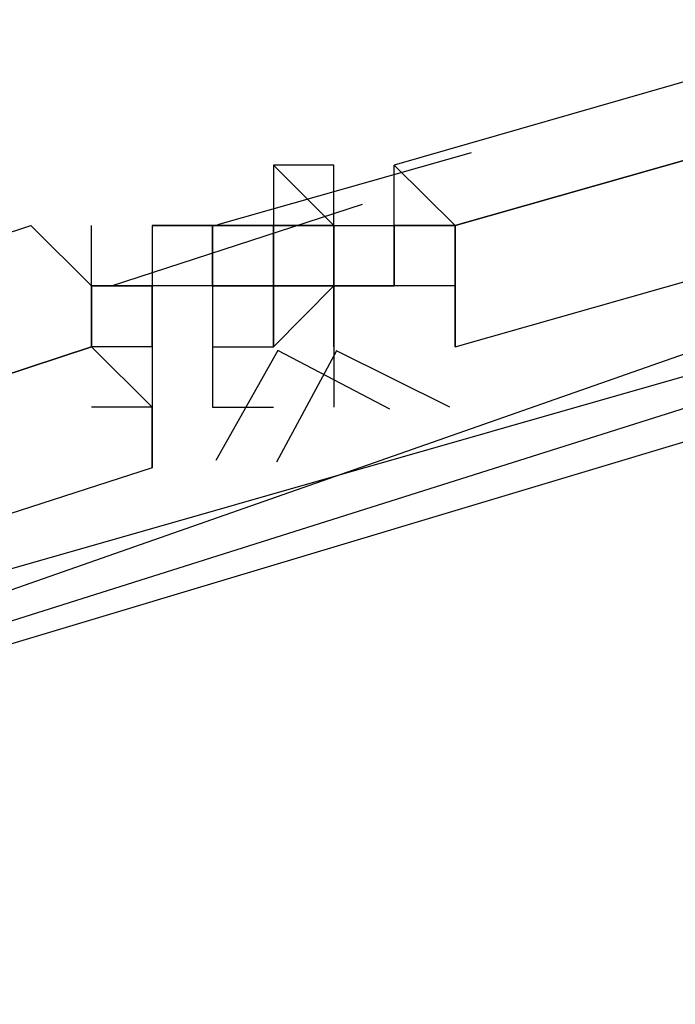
# Model space of a CAD drawing. Header units: feet. Extents: x -79 to 198, y -22 to 181.
# Tile 607 of 656: x 55.891 to 56.035, y 149.22 to 149.436. Entities that reach past the tile are written whole.
import ezdxf

# ---------------------------------------------------------------- set-up
doc = ezdxf.new("R2010")
doc.units = ezdxf.units.FT
doc.layers.add('A-LINEA', color=7, linetype='CONTINUOUS')

msp = doc.modelspace()

# ---------------------------------------------------------------- linework, layer by layer
at = {"layer": 'A-LINEA'}
for p, q in [((55.9345, 149.3913), (55.9903, 149.4072)), ((55.9345, 149.3913), (55.9903, 149.4072)), ((55.9467, 149.4044), (55.9467, 149.4044)), ((55.9467, 149.4044), (55.9467, 149.4044)), ((55.9467, 149.4044), (55.9467, 149.4044)), ((55.9467, 149.4044), (55.9467, 149.3911)), ((55.96, 149.4044), (55.9467, 149.4044)), ((55.9467, 149.4044), (55.9467, 149.4044)), ((55.9467, 149.4044), (55.9467, 149.4044)), ((55.9467, 149.4044), (55.9467, 149.4044)), ((55.9467, 149.4044), (55.9467, 149.3911)), ((55.96, 149.4044), (55.9467, 149.4044)), ((55.96, 149.4044), (55.96, 149.4044)), ((55.96, 149.3911), (55.96, 149.4044)), ((55.96, 149.4044), (55.96, 149.4044)), ((55.96, 149.4044), (55.96, 149.4044)), ((55.96, 149.4044), (55.96, 149.4044)), ((55.96, 149.4044), (55.96, 149.4044)), ((55.96, 149.3911), (55.96, 149.4044)), ((55.96, 149.4044), (55.96, 149.4044)), ((55.96, 149.4044), (55.96, 149.4044)), ((55.96, 149.4044), (55.96, 149.4044)), ((55.9733, 149.4044), (55.9733, 149.4044)), ((55.9733, 149.4044), (55.9733, 149.4044)), ((55.9733, 149.4044), (55.9733, 149.4044)), ((55.9733, 149.4044), (55.9733, 149.4044)), ((55.9733, 149.4044), (55.9733, 149.4044)), ((55.9733, 149.4044), (55.9733, 149.4044)), ((55.9733, 149.4044), (55.9733, 149.4044)), ((55.9733, 149.4044), (55.9733, 149.4044)), ((55.9733, 149.3911), (55.9733, 149.4044)), ((55.9733, 149.4044), (55.9733, 149.4044)), ((55.9733, 149.4044), (55.9733, 149.4044)), ((55.9733, 149.3911), (55.9733, 149.4044)), ((55.9733, 149.3911), (55.9733, 149.4044)), ((55.9733, 149.4044), (55.9733, 149.4044)), ((55.9733, 149.4044), (55.9733, 149.4044)), ((55.9733, 149.4044), (55.9733, 149.4044)), ((55.9733, 149.4044), (55.9733, 149.4044)), ((55.9733, 149.4044), (55.9733, 149.4044)), ((55.9733, 149.4044), (55.9733, 149.4044)), ((55.9733, 149.4044), (55.9733, 149.4044)), ((55.9733, 149.4044), (55.9733, 149.4044)), ((55.9733, 149.4044), (55.9733, 149.4044)), ((55.9733, 149.4044), (55.9733, 149.4044)), ((55.9733, 149.4044), (55.9733, 149.4044)), ((55.9733, 149.4044), (55.9733, 149.4044)), ((55.9733, 149.4044), (55.9733, 149.4044)), ((55.9733, 149.4044), (55.9733, 149.4044)), ((55.9733, 149.4044), (55.9733, 149.4044)), ((55.9733, 149.3911), (55.9733, 149.4044)), ((55.9733, 149.4044), (55.9733, 149.4044)), ((55.9733, 149.4044), (55.9733, 149.4044)), ((55.9733, 149.3911), (55.9733, 149.4044)), ((55.9733, 149.3911), (55.9733, 149.4044)), ((55.9733, 149.4044), (55.9733, 149.4044)), ((55.9733, 149.4044), (55.9733, 149.4044)), ((55.9733, 149.4044), (55.9733, 149.4044)), ((55.9733, 149.4044), (55.9733, 149.4044)), ((55.9733, 149.4044), (55.9733, 149.4044)), ((55.9733, 149.4044), (55.9733, 149.4044)), ((55.9733, 149.4044), (55.9733, 149.4044)), ((55.9111, 149.3778), (55.9663, 149.3958)), ((55.9111, 149.3778), (55.9663, 149.3958)), ((55.9067, 149.3778), (55.9067, 149.3911)), ((55.9067, 149.3911), (55.9067, 149.3911)), ((55.9067, 149.3911), (55.9067, 149.3911)), ((55.9067, 149.3911), (55.9067, 149.3911)), ((55.9067, 149.3911), (55.9067, 149.3911)), ((55.9067, 149.3911), (55.9067, 149.3911)), ((55.9067, 149.3778), (55.9067, 149.3911)), ((55.9067, 149.3911), (55.9067, 149.3911)), ((55.9067, 149.3911), (55.9067, 149.3911)), ((55.9067, 149.3911), (55.9067, 149.3911)), ((55.9067, 149.3911), (55.9067, 149.3911)), ((55.9067, 149.3911), (55.9067, 149.3911)), ((55.92, 149.3911), (55.92, 149.3911)), ((55.92, 149.3911), (55.9333, 149.3911)), ((55.92, 149.3911), (55.92, 149.3911)), ((55.92, 149.3911), (55.92, 149.3911)), ((55.92, 149.3911), (55.92, 149.3911)), ((55.92, 149.3911), (55.92, 149.3778)), ((55.92, 149.3911), (55.92, 149.3911)), ((55.9333, 149.3911), (55.92, 149.3911)), ((55.9333, 149.3911), (55.92, 149.3911)), ((55.92, 149.3911), (55.92, 149.3911)), ((55.92, 149.3911), (55.9333, 149.3911)), ((55.92, 149.3911), (55.92, 149.3911)), ((55.92, 149.3911), (55.9333, 149.3911)), ((55.92, 149.3911), (55.92, 149.3911)), ((55.92, 149.3911), (55.9333, 149.3911)), ((55.92, 149.3911), (55.92, 149.3911)), ((55.92, 149.3911), (55.92, 149.3911)), ((55.92, 149.3911), (55.92, 149.3911)), ((55.92, 149.3911), (55.92, 149.3778)), ((55.92, 149.3911), (55.92, 149.3911)), ((55.9333, 149.3911), (55.92, 149.3911)), ((55.9333, 149.3911), (55.92, 149.3911)), ((55.92, 149.3911), (55.92, 149.3911)), ((55.92, 149.3911), (55.9333, 149.3911)), ((55.92, 149.3911), (55.92, 149.3911)), ((55.92, 149.3911), (55.9333, 149.3911)), ((55.9333, 149.3911), (55.9333, 149.3911)), ((55.9333, 149.3911), (55.9333, 149.3911)), ((55.9467, 149.3911), (55.9333, 149.3911)), ((55.9333, 149.3911), (55.9333, 149.3911)), ((55.9333, 149.3911), (55.9467, 149.3911)), ((55.9333, 149.3911), (55.9333, 149.3911)), ((55.9333, 149.3911), (55.9333, 149.3911)), ((55.9333, 149.3911), (55.9333, 149.3911)), ((55.9333, 149.3778), (55.9333, 149.3911)), ((55.9333, 149.3911), (55.9333, 149.3911)), ((55.9333, 149.3911), (55.9333, 149.3911)), ((55.9333, 149.3911), (55.9333, 149.3911)), ((55.9467, 149.3911), (55.9333, 149.3911)), ((55.9333, 149.3911), (55.9333, 149.3911)), ((55.9333, 149.3911), (55.9333, 149.3911)), ((55.9333, 149.3911), (55.9333, 149.3911)), ((55.9333, 149.3911), (55.9333, 149.3911)), ((55.9333, 149.3911), (55.9333, 149.3911)), ((55.9333, 149.3778), (55.9333, 149.3911)), ((55.9333, 149.3911), (55.9333, 149.3911)), ((55.9333, 149.3911), (55.9333, 149.3911)), ((55.9333, 149.3911), (55.9333, 149.3911)), ((55.9333, 149.3911), (55.9333, 149.3911)), ((55.9333, 149.3911), (55.9333, 149.3911)), ((55.9333, 149.3911), (55.9333, 149.3911)), ((55.9333, 149.3911), (55.9333, 149.3911)), ((55.9333, 149.3911), (55.9333, 149.3911)), ((55.9333, 149.3911), (55.9333, 149.3911)), ((55.9333, 149.3911), (55.9333, 149.3911)), ((55.9333, 149.3911), (55.9333, 149.3911)), ((55.9333, 149.3911), (55.9333, 149.3911)), ((55.9333, 149.3911), (55.9333, 149.3911)), ((55.9333, 149.3911), (55.9333, 149.3911)), ((55.9333, 149.3911), (55.9467, 149.3911)), ((55.9333, 149.3911), (55.9333, 149.3911)), ((55.9333, 149.3911), (55.9333, 149.3911)), ((55.9333, 149.3911), (55.9333, 149.3911)), ((55.9333, 149.3911), (55.9333, 149.3911)), ((55.9333, 149.3911), (55.9333, 149.3911)), ((55.9467, 149.3911), (55.9333, 149.3911)), ((55.9333, 149.3911), (55.9333, 149.3911)), ((55.9333, 149.3911), (55.9467, 149.3911)), ((55.9333, 149.3911), (55.9333, 149.3911)), ((55.9333, 149.3911), (55.9333, 149.3911)), ((55.9333, 149.3911), (55.9333, 149.3911)), ((55.9333, 149.3778), (55.9333, 149.3911)), ((55.9333, 149.3911), (55.9333, 149.3911)), ((55.9333, 149.3911), (55.9333, 149.3911)), ((55.9333, 149.3911), (55.9333, 149.3911)), ((55.9467, 149.3911), (55.9333, 149.3911)), ((55.9333, 149.3911), (55.9333, 149.3911)), ((55.9333, 149.3911), (55.9333, 149.3911)), ((55.9333, 149.3911), (55.9333, 149.3911)), ((55.9333, 149.3911), (55.9333, 149.3911)), ((55.9333, 149.3911), (55.9333, 149.3911)), ((55.9333, 149.3778), (55.9333, 149.3911)), ((55.9333, 149.3911), (55.9333, 149.3911)), ((55.9333, 149.3911), (55.9333, 149.3911)), ((55.9333, 149.3911), (55.9333, 149.3911)), ((55.9333, 149.3911), (55.9333, 149.3911)), ((55.9333, 149.3911), (55.9333, 149.3911)), ((55.9333, 149.3911), (55.9333, 149.3911)), ((55.9333, 149.3911), (55.9333, 149.3911)), ((55.9333, 149.3911), (55.9333, 149.3911)), ((55.9333, 149.3911), (55.9333, 149.3911)), ((55.9333, 149.3911), (55.9333, 149.3911)), ((55.9333, 149.3911), (55.9333, 149.3911)), ((55.9333, 149.3911), (55.9333, 149.3911)), ((55.9333, 149.3911), (55.9333, 149.3911)), ((55.9333, 149.3911), (55.9333, 149.3911)), ((55.9333, 149.3911), (55.9467, 149.3911)), ((55.9333, 149.3911), (55.9333, 149.3911)), ((55.9333, 149.3911), (55.9333, 149.3911)), ((55.9333, 149.3911), (55.9333, 149.3911)), ((55.9467, 149.3911), (55.9467, 149.3911)), ((55.9467, 149.3911), (55.9467, 149.3911)), ((55.9467, 149.3911), (55.9467, 149.3911)), ((55.9467, 149.3911), (55.96, 149.3911)), ((55.9467, 149.3911), (55.9467, 149.3911)), ((55.9467, 149.3911), (55.9467, 149.3911)), ((55.9467, 149.3911), (55.9467, 149.3911)), ((55.9467, 149.3911), (55.9467, 149.3911)), ((55.9467, 149.3911), (55.96, 149.3911)), ((55.9467, 149.3778), (55.9467, 149.3911)), ((55.9467, 149.3911), (55.9467, 149.3911)), ((55.9467, 149.3911), (55.9467, 149.3911)), ((55.9467, 149.3911), (55.9467, 149.3911)), ((55.9467, 149.3911), (55.9467, 149.3911)), ((55.9467, 149.3911), (55.9467, 149.3911)), ((55.9467, 149.3911), (55.9467, 149.3911)), ((55.9467, 149.3911), (55.9467, 149.3911)), ((55.9467, 149.3911), (55.9467, 149.3911)), ((55.9467, 149.3911), (55.9467, 149.3911)), ((55.9467, 149.3911), (55.9467, 149.3911)), ((55.9467, 149.3911), (55.9467, 149.3911)), ((55.9467, 149.3911), (55.9467, 149.3911)), ((55.9467, 149.3911), (55.9467, 149.3911)), ((55.9467, 149.3911), (55.9467, 149.3911)), ((55.96, 149.3911), (55.9467, 149.3911)), ((55.96, 149.3911), (55.9467, 149.3911)), ((55.9467, 149.3911), (55.9467, 149.3911)), ((55.9467, 149.3911), (55.9467, 149.3911)), ((55.9467, 149.3911), (55.9467, 149.3911)), ((55.9467, 149.3911), (55.9467, 149.3911)), ((55.9467, 149.3911), (55.9467, 149.3911)), ((55.9467, 149.3911), (55.9467, 149.3911)), ((55.9467, 149.3911), (55.9467, 149.3911)), ((55.9467, 149.3911), (55.9467, 149.3911)), ((55.9467, 149.3911), (55.9467, 149.3911)), ((55.9467, 149.3911), (55.9467, 149.3911)), ((55.9467, 149.3911), (55.9467, 149.3911)), ((55.9467, 149.3911), (55.9467, 149.3911)), ((55.9467, 149.3911), (55.9467, 149.3911)), ((55.9467, 149.3911), (55.9467, 149.3911)), ((55.9467, 149.3911), (55.9467, 149.3911)), ((55.9467, 149.3911), (55.9467, 149.3911)), ((55.9467, 149.3911), (55.9467, 149.3911)), ((55.9467, 149.3911), (55.9467, 149.3911)), ((55.9467, 149.3911), (55.9467, 149.3911)), ((55.9467, 149.3911), (55.9467, 149.3911)), ((55.9467, 149.3911), (55.9467, 149.3911)), ((55.9467, 149.3911), (55.9467, 149.3911)), ((55.9467, 149.3911), (55.9467, 149.3911)), ((55.9467, 149.3911), (55.9467, 149.3911)), ((55.9467, 149.3911), (55.9467, 149.3911)), ((55.9467, 149.3911), (55.9467, 149.3911)), ((55.9467, 149.3911), (55.9467, 149.3911)), ((55.9467, 149.3911), (55.9467, 149.3911)), ((55.9467, 149.3911), (55.96, 149.3911)), ((55.9467, 149.3911), (55.9467, 149.3911)), ((55.9467, 149.3911), (55.9467, 149.3911)), ((55.9467, 149.3911), (55.9467, 149.3911)), ((55.9467, 149.3911), (55.9467, 149.3911)), ((55.9467, 149.3911), (55.96, 149.3911)), ((55.9467, 149.3778), (55.9467, 149.3911)), ((55.9467, 149.3911), (55.9467, 149.3911)), ((55.9467, 149.3911), (55.9467, 149.3911)), ((55.9467, 149.3911), (55.9467, 149.3911)), ((55.9467, 149.3911), (55.9467, 149.3911)), ((55.9467, 149.3911), (55.9467, 149.3911)), ((55.9467, 149.3911), (55.9467, 149.3911)), ((55.9467, 149.3911), (55.9467, 149.3911)), ((55.9467, 149.3911), (55.9467, 149.3911)), ((55.9467, 149.3911), (55.9467, 149.3911)), ((55.9467, 149.3911), (55.9467, 149.3911)), ((55.9467, 149.3911), (55.9467, 149.3911)), ((55.9467, 149.3911), (55.9467, 149.3911)), ((55.9467, 149.3911), (55.9467, 149.3911)), ((55.9467, 149.3911), (55.9467, 149.3911)), ((55.96, 149.3911), (55.9467, 149.3911)), ((55.96, 149.3911), (55.9467, 149.3911)), ((55.9467, 149.3911), (55.9467, 149.3911)), ((55.9467, 149.3911), (55.9467, 149.3911)), ((55.9467, 149.3911), (55.9467, 149.3911)), ((55.9467, 149.3911), (55.9467, 149.3911)), ((55.9467, 149.3911), (55.9467, 149.3911)), ((55.9467, 149.3911), (55.9467, 149.3911)), ((55.9467, 149.3911), (55.9467, 149.3911)), ((55.9467, 149.3911), (55.9467, 149.3911)), ((55.9467, 149.3911), (55.9467, 149.3911)), ((55.9467, 149.3911), (55.9467, 149.3911)), ((55.9467, 149.3911), (55.9467, 149.3911)), ((55.9467, 149.3911), (55.9467, 149.3911)), ((55.9467, 149.3911), (55.9467, 149.3911)), ((55.9467, 149.3911), (55.9467, 149.3911)), ((55.9467, 149.3911), (55.9467, 149.3911)), ((55.9467, 149.3911), (55.9467, 149.3911)), ((55.9467, 149.3911), (55.9467, 149.3911)), ((55.9467, 149.3911), (55.9467, 149.3911)), ((55.9467, 149.3911), (55.9467, 149.3911)), ((55.9467, 149.3911), (55.9467, 149.3911)), ((55.9467, 149.3911), (55.9467, 149.3911)), ((55.9467, 149.3911), (55.9467, 149.3911)), ((55.9467, 149.3911), (55.9467, 149.3911)), ((55.9467, 149.3911), (55.9467, 149.3911)), ((55.9467, 149.3911), (55.9467, 149.3911)), ((55.96, 149.3911), (55.96, 149.3911)), ((55.96, 149.3778), (55.96, 149.3911)), ((55.96, 149.3911), (55.96, 149.3911)), ((55.96, 149.3778), (55.96, 149.3911)), ((55.96, 149.3911), (55.96, 149.3911)), ((55.96, 149.3911), (55.96, 149.3911)), ((55.96, 149.3911), (55.96, 149.3911)), ((55.96, 149.3911), (55.96, 149.3911)), ((55.96, 149.3911), (55.96, 149.3911)), ((55.96, 149.3911), (55.96, 149.3911)), ((55.96, 149.3778), (55.96, 149.3911)), ((55.96, 149.3911), (55.96, 149.3911)), ((55.96, 149.3911), (55.96, 149.3911)), ((55.96, 149.3911), (55.96, 149.3911)), ((55.96, 149.3911), (55.96, 149.3911)), ((55.96, 149.3911), (55.96, 149.3911)), ((55.96, 149.3911), (55.96, 149.3911)), ((55.96, 149.3911), (55.96, 149.3911)), ((55.96, 149.3911), (55.96, 149.3911)), ((55.96, 149.3911), (55.96, 149.3911)), ((55.96, 149.3911), (55.9733, 149.3911)), ((55.96, 149.3911), (55.9733, 149.3911)), ((55.96, 149.3911), (55.96, 149.3911)), ((55.96, 149.3911), (55.96, 149.3911)), ((55.96, 149.3911), (55.96, 149.3911)), ((55.96, 149.3911), (55.96, 149.3911)), ((55.96, 149.3911), (55.96, 149.3911)), ((55.96, 149.3911), (55.96, 149.3911)), ((55.96, 149.3911), (55.96, 149.3911)), ((55.96, 149.3911), (55.96, 149.3911)), ((55.96, 149.3911), (55.96, 149.3911)), ((55.96, 149.3911), (55.96, 149.3911)), ((55.96, 149.3911), (55.96, 149.3911)), ((55.96, 149.3911), (55.96, 149.3911)), ((55.96, 149.3778), (55.96, 149.3911)), ((55.96, 149.3911), (55.96, 149.3911)), ((55.96, 149.3778), (55.96, 149.3911)), ((55.96, 149.3911), (55.96, 149.3911)), ((55.96, 149.3911), (55.96, 149.3911)), ((55.96, 149.3911), (55.96, 149.3911)), ((55.96, 149.3911), (55.96, 149.3911)), ((55.96, 149.3911), (55.96, 149.3911)), ((55.96, 149.3911), (55.96, 149.3911)), ((55.96, 149.3778), (55.96, 149.3911)), ((55.96, 149.3911), (55.96, 149.3911)), ((55.96, 149.3911), (55.96, 149.3911)), ((55.96, 149.3911), (55.96, 149.3911)), ((55.96, 149.3911), (55.96, 149.3911)), ((55.96, 149.3911), (55.96, 149.3911)), ((55.96, 149.3911), (55.96, 149.3911)), ((55.96, 149.3911), (55.96, 149.3911)), ((55.96, 149.3911), (55.96, 149.3911)), ((55.96, 149.3911), (55.96, 149.3911)), ((55.96, 149.3911), (55.9733, 149.3911)), ((55.96, 149.3911), (55.9733, 149.3911)), ((55.96, 149.3911), (55.96, 149.3911)), ((55.96, 149.3911), (55.96, 149.3911)), ((55.96, 149.3911), (55.96, 149.3911)), ((55.96, 149.3911), (55.96, 149.3911)), ((55.96, 149.3911), (55.96, 149.3911)), ((55.96, 149.3911), (55.96, 149.3911)), ((55.96, 149.3911), (55.96, 149.3911)), ((55.96, 149.3911), (55.96, 149.3911)), ((55.96, 149.3911), (55.96, 149.3911)), ((55.96, 149.3911), (55.96, 149.3911)), ((55.96, 149.3911), (55.96, 149.3911)), ((55.9733, 149.3911), (55.9733, 149.3911)), ((55.9733, 149.3911), (55.9733, 149.3911)), ((55.9733, 149.3911), (55.9867, 149.3911)), ((55.9733, 149.3911), (55.9733, 149.3911)), ((55.9733, 149.3911), (55.9867, 149.3911)), ((55.9733, 149.3911), (55.9733, 149.3911)), ((55.9733, 149.3911), (55.9733, 149.3911)), ((55.9733, 149.3911), (55.9733, 149.3911)), ((55.9733, 149.3911), (55.9733, 149.3911)), ((55.9733, 149.3911), (55.9733, 149.3911)), ((55.9733, 149.3911), (55.9733, 149.3911)), ((55.9733, 149.3911), (55.9733, 149.3911)), ((55.9733, 149.3911), (55.9733, 149.3911)), ((55.9733, 149.3911), (55.9733, 149.3911)), ((55.9733, 149.3911), (55.9733, 149.3911)), ((55.9733, 149.3911), (55.9733, 149.3778)), ((55.9733, 149.3911), (55.9733, 149.3778)), ((55.9733, 149.3911), (55.9733, 149.3911)), ((55.9733, 149.3911), (55.9733, 149.3911)), ((55.9733, 149.3911), (55.9733, 149.3911)), ((55.9733, 149.3911), (55.9733, 149.3911)), ((55.9733, 149.3911), (55.9733, 149.3911)), ((55.9733, 149.3911), (55.9733, 149.3911)), ((55.9733, 149.3911), (55.9733, 149.3911)), ((55.9733, 149.3911), (55.9733, 149.3911)), ((55.9733, 149.3778), (55.9733, 149.3911)), ((55.9733, 149.3911), (55.9733, 149.3911)), ((55.9733, 149.3911), (55.9733, 149.3911)), ((55.9733, 149.3911), (55.9867, 149.3911)), ((55.9733, 149.3911), (55.9733, 149.3911)), ((55.9733, 149.3911), (55.9867, 149.3911)), ((55.9733, 149.3911), (55.9733, 149.3911)), ((55.9733, 149.3911), (55.9733, 149.3911)), ((55.9733, 149.3911), (55.9733, 149.3911)), ((55.9733, 149.3911), (55.9733, 149.3911)), ((55.9733, 149.3911), (55.9733, 149.3911)), ((55.9733, 149.3911), (55.9733, 149.3911)), ((55.9733, 149.3911), (55.9733, 149.3911)), ((55.9733, 149.3911), (55.9733, 149.3911)), ((55.9733, 149.3911), (55.9733, 149.3911)), ((55.9733, 149.3911), (55.9733, 149.3911)), ((55.9733, 149.3911), (55.9733, 149.3778)), ((55.9733, 149.3911), (55.9733, 149.3778)), ((55.9733, 149.3911), (55.9733, 149.3911)), ((55.9733, 149.3911), (55.9733, 149.3911)), ((55.9733, 149.3911), (55.9733, 149.3911)), ((55.9733, 149.3911), (55.9733, 149.3911)), ((55.9733, 149.3911), (55.9733, 149.3911)), ((55.9733, 149.3911), (55.9733, 149.3911)), ((55.9733, 149.3911), (55.9733, 149.3911)), ((55.9733, 149.3911), (55.9733, 149.3911)), ((55.9733, 149.3778), (55.9733, 149.3911)), ((55.9867, 149.3911), (55.9867, 149.3911)), ((55.9867, 149.3911), (55.9867, 149.3911)), ((55.9867, 149.3911), (55.9867, 149.3911)), ((55.9867, 149.3911), (55.9867, 149.3911)), ((55.9067, 149.3778), (55.9067, 149.3778)), ((55.9067, 149.3778), (55.9067, 149.3778)), ((55.9067, 149.3778), (55.9067, 149.3778)), ((55.9067, 149.3778), (55.92, 149.3778)), ((55.9067, 149.3778), (55.9067, 149.3778)), ((55.9067, 149.3778), (55.9067, 149.3778)), ((55.9067, 149.3778), (55.9067, 149.3778)), ((55.9067, 149.3778), (55.9067, 149.3778)), ((55.9067, 149.3778), (55.9067, 149.3778)), ((55.9067, 149.3778), (55.9067, 149.3778)), ((55.9067, 149.3778), (55.9067, 149.3778)), ((55.9067, 149.3778), (55.9067, 149.3778)), ((55.9067, 149.3778), (55.9067, 149.3778)), ((55.9067, 149.3778), (55.9067, 149.3778)), ((55.9067, 149.3778), (55.9067, 149.3778)), ((55.9067, 149.3778), (55.9067, 149.3778)), ((55.9067, 149.3778), (55.9067, 149.3778)), ((55.9067, 149.3778), (55.9067, 149.3778)), ((55.9067, 149.3778), (55.9067, 149.3778)), ((55.9067, 149.3778), (55.9067, 149.3778)), ((55.9067, 149.3778), (55.9067, 149.3778)), ((55.9067, 149.3778), (55.92, 149.3778)), ((55.9067, 149.3778), (55.9067, 149.3778)), ((55.9067, 149.3778), (55.9067, 149.3778)), ((55.9067, 149.3778), (55.9067, 149.3778)), ((55.9067, 149.3778), (55.9067, 149.3778)), ((55.9067, 149.3778), (55.9067, 149.3778)), ((55.9067, 149.3778), (55.9067, 149.3778)), ((55.9067, 149.3778), (55.9067, 149.3778)), ((55.9067, 149.3778), (55.9067, 149.3778)), ((55.9067, 149.3778), (55.9067, 149.3778)), ((55.9067, 149.3778), (55.9067, 149.3778)), ((55.9067, 149.3778), (55.9067, 149.3778)), ((55.9067, 149.3778), (55.9067, 149.3778)), ((55.9067, 149.3778), (55.9067, 149.3778)), ((55.9067, 149.3778), (55.9067, 149.3778)), ((55.92, 149.3778), (55.92, 149.3778)), ((55.92, 149.3778), (55.92, 149.3778)), ((55.92, 149.3778), (55.92, 149.3778)), ((55.92, 149.3778), (55.92, 149.3778)), ((55.9333, 149.3778), (55.92, 149.3778)), ((55.92, 149.3778), (55.92, 149.3778)), ((55.92, 149.3778), (55.92, 149.3778)), ((55.92, 149.3778), (55.92, 149.3778)), ((55.92, 149.3778), (55.92, 149.3778)), ((55.92, 149.3778), (55.92, 149.3778)), ((55.92, 149.3778), (55.92, 149.3778)), ((55.92, 149.3778), (55.92, 149.3778)), ((55.9333, 149.3778), (55.92, 149.3778)), ((55.92, 149.3778), (55.92, 149.3778)), ((55.92, 149.3778), (55.92, 149.3778)), ((55.92, 149.3778), (55.92, 149.3778)), ((55.9333, 149.3778), (55.92, 149.3778)), ((55.92, 149.3778), (55.92, 149.3778)), ((55.92, 149.3778), (55.92, 149.3778)), ((55.92, 149.3778), (55.92, 149.3778)), ((55.92, 149.3778), (55.92, 149.3778)), ((55.92, 149.3778), (55.92, 149.3778)), ((55.92, 149.3778), (55.92, 149.3778)), ((55.9333, 149.3778), (55.92, 149.3778)), ((55.92, 149.3778), (55.92, 149.3778)), ((55.92, 149.3778), (55.92, 149.3644)), ((55.92, 149.3778), (55.92, 149.3778)), ((55.92, 149.3778), (55.92, 149.3778)), ((55.92, 149.3778), (55.92, 149.3644)), ((55.92, 149.3778), (55.92, 149.3778)), ((55.92, 149.3778), (55.92, 149.3778)), ((55.92, 149.3644), (55.92, 149.3778)), ((55.92, 149.3778), (55.92, 149.3778)), ((55.92, 149.3778), (55.92, 149.3778)), ((55.92, 149.3778), (55.92, 149.3778)), ((55.92, 149.3778), (55.92, 149.3778)), ((55.9333, 149.3778), (55.92, 149.3778)), ((55.92, 149.3778), (55.92, 149.3778)), ((55.92, 149.3778), (55.92, 149.3778)), ((55.92, 149.3778), (55.92, 149.3778)), ((55.92, 149.3778), (55.92, 149.3778)), ((55.92, 149.3778), (55.92, 149.3778)), ((55.92, 149.3778), (55.92, 149.3778)), ((55.92, 149.3778), (55.92, 149.3778)), ((55.9333, 149.3778), (55.92, 149.3778)), ((55.92, 149.3778), (55.92, 149.3778)), ((55.92, 149.3778), (55.92, 149.3778)), ((55.92, 149.3778), (55.92, 149.3778)), ((55.9333, 149.3778), (55.92, 149.3778)), ((55.92, 149.3778), (55.92, 149.3778)), ((55.92, 149.3778), (55.92, 149.3778)), ((55.92, 149.3778), (55.92, 149.3778)), ((55.92, 149.3778), (55.92, 149.3778)), ((55.92, 149.3778), (55.92, 149.3778)), ((55.92, 149.3778), (55.92, 149.3778)), ((55.9333, 149.3778), (55.92, 149.3778)), ((55.92, 149.3778), (55.92, 149.3778)), ((55.92, 149.3778), (55.92, 149.3644)), ((55.92, 149.3778), (55.92, 149.3778)), ((55.92, 149.3778), (55.92, 149.3778)), ((55.92, 149.3778), (55.92, 149.3644)), ((55.92, 149.3778), (55.92, 149.3778)), ((55.92, 149.3778), (55.92, 149.3778)), ((55.92, 149.3644), (55.92, 149.3778)), ((55.9333, 149.3778), (55.9333, 149.3778)), ((55.9333, 149.3778), (55.9333, 149.3778)), ((55.9333, 149.3778), (55.9333, 149.3778)), ((55.9333, 149.3778), (55.9467, 149.3778)), ((55.9333, 149.3778), (55.9333, 149.3778)), ((55.9333, 149.3778), (55.9333, 149.3778)), ((55.9333, 149.3778), (55.9333, 149.3778)), ((55.9333, 149.3778), (55.9333, 149.3778)), ((55.9333, 149.3778), (55.9333, 149.3778)), ((55.9333, 149.3778), (55.9333, 149.3778)), ((55.9333, 149.3778), (55.9333, 149.3778)), ((55.9333, 149.3778), (55.9333, 149.3778)), ((55.9333, 149.3778), (55.9333, 149.3778)), ((55.9333, 149.3778), (55.9333, 149.3778)), ((55.9333, 149.3778), (55.9333, 149.3778)), ((55.9333, 149.3778), (55.9333, 149.3778)), ((55.9333, 149.3778), (55.9333, 149.3778)), ((55.9333, 149.3778), (55.9333, 149.3778)), ((55.9333, 149.3778), (55.9333, 149.3778)), ((55.9333, 149.3778), (55.9333, 149.3778)), ((55.9333, 149.3778), (55.9333, 149.3778)), ((55.9333, 149.3778), (55.9333, 149.3778)), ((55.9333, 149.3778), (55.9333, 149.3778)), ((55.9333, 149.3778), (55.9333, 149.3778)), ((55.9333, 149.3778), (55.9333, 149.3778)), ((55.9333, 149.3778), (55.9333, 149.3778)), ((55.9333, 149.3778), (55.9333, 149.3778)), ((55.9333, 149.3778), (55.9333, 149.3778)), ((55.9333, 149.3778), (55.9333, 149.3778)), ((55.9467, 149.3778), (55.9333, 149.3778)), ((55.9333, 149.3778), (55.9333, 149.3778)), ((55.9333, 149.3778), (55.9333, 149.3778)), ((55.9333, 149.3778), (55.9333, 149.3778)), ((55.9333, 149.3778), (55.9333, 149.3778)), ((55.9333, 149.3778), (55.9333, 149.3644)), ((55.9333, 149.3778), (55.9333, 149.3778)), ((55.9333, 149.3778), (55.9333, 149.3778)), ((55.9333, 149.3778), (55.9333, 149.3778)), ((55.9333, 149.3778), (55.9333, 149.3778)), ((55.9333, 149.3778), (55.9333, 149.3644)), ((55.9333, 149.3778), (55.9333, 149.3778)), ((55.9333, 149.3778), (55.9333, 149.3778)), ((55.9333, 149.3778), (55.9333, 149.3778)), ((55.9333, 149.3778), (55.9333, 149.3644)), ((55.9333, 149.3778), (55.9333, 149.3778)), ((55.9333, 149.3778), (55.9333, 149.3778)), ((55.9333, 149.3778), (55.9333, 149.3778)), ((55.9333, 149.3778), (55.9333, 149.3778)), ((55.9333, 149.3778), (55.9333, 149.3778)), ((55.9333, 149.3778), (55.9333, 149.3778)), ((55.9333, 149.3778), (55.9333, 149.3778)), ((55.9333, 149.3778), (55.9467, 149.3778)), ((55.9333, 149.3778), (55.9333, 149.3778)), ((55.9333, 149.3778), (55.9333, 149.3778)), ((55.9333, 149.3778), (55.9333, 149.3778)), ((55.9333, 149.3778), (55.9333, 149.3778)), ((55.9333, 149.3778), (55.9333, 149.3778)), ((55.9333, 149.3778), (55.9333, 149.3778)), ((55.9333, 149.3778), (55.9333, 149.3778)), ((55.9333, 149.3778), (55.9333, 149.3778)), ((55.9333, 149.3778), (55.9467, 149.3778)), ((55.9333, 149.3778), (55.9333, 149.3778)), ((55.9333, 149.3778), (55.9333, 149.3778)), ((55.9333, 149.3778), (55.9333, 149.3778)), ((55.9333, 149.3778), (55.9333, 149.3778)), ((55.9333, 149.3778), (55.9333, 149.3778)), ((55.9333, 149.3778), (55.9333, 149.3778)), ((55.9333, 149.3778), (55.9333, 149.3778)), ((55.9333, 149.3778), (55.9333, 149.3778)), ((55.9333, 149.3778), (55.9333, 149.3778)), ((55.9333, 149.3778), (55.9333, 149.3778)), ((55.9333, 149.3778), (55.9333, 149.3778)), ((55.9333, 149.3778), (55.9333, 149.3778)), ((55.9333, 149.3778), (55.9333, 149.3778)), ((55.9333, 149.3778), (55.9333, 149.3778)), ((55.9333, 149.3778), (55.9333, 149.3778)), ((55.9333, 149.3778), (55.9333, 149.3778)), ((55.9333, 149.3778), (55.9333, 149.3778)), ((55.9333, 149.3778), (55.9333, 149.3778)), ((55.9333, 149.3778), (55.9333, 149.3778)), ((55.9333, 149.3778), (55.9333, 149.3778)), ((55.9333, 149.3778), (55.9333, 149.3778)), ((55.9333, 149.3778), (55.9333, 149.3778)), ((55.9333, 149.3778), (55.9333, 149.3778)), ((55.9333, 149.3778), (55.9333, 149.3778)), ((55.9333, 149.3778), (55.9333, 149.3778)), ((55.9467, 149.3778), (55.9333, 149.3778)), ((55.9333, 149.3778), (55.9333, 149.3778)), ((55.9333, 149.3778), (55.9333, 149.3778)), ((55.9333, 149.3778), (55.9333, 149.3778)), ((55.9333, 149.3778), (55.9333, 149.3778)), ((55.9333, 149.3778), (55.9333, 149.3644)), ((55.9333, 149.3778), (55.9333, 149.3778)), ((55.9333, 149.3778), (55.9333, 149.3778)), ((55.9333, 149.3778), (55.9333, 149.3778)), ((55.9333, 149.3778), (55.9333, 149.3778)), ((55.9333, 149.3778), (55.9333, 149.3644)), ((55.9333, 149.3778), (55.9333, 149.3778)), ((55.9333, 149.3778), (55.9333, 149.3778)), ((55.9333, 149.3778), (55.9333, 149.3778)), ((55.9333, 149.3778), (55.9333, 149.3644)), ((55.9333, 149.3778), (55.9333, 149.3778)), ((55.9333, 149.3778), (55.9333, 149.3778)), ((55.9333, 149.3778), (55.9333, 149.3778)), ((55.9333, 149.3778), (55.9333, 149.3778)), ((55.9333, 149.3778), (55.9333, 149.3778)), ((55.9333, 149.3778), (55.9333, 149.3778)), ((55.9333, 149.3778), (55.9333, 149.3778)), ((55.9333, 149.3778), (55.9467, 149.3778)), ((55.9333, 149.3778), (55.9333, 149.3778)), ((55.9333, 149.3778), (55.9333, 149.3778)), ((55.9333, 149.3778), (55.9333, 149.3778)), ((55.9333, 149.3778), (55.9333, 149.3778)), ((55.9333, 149.3778), (55.9333, 149.3778)), ((55.9467, 149.3778), (55.9467, 149.3778)), ((55.9467, 149.3778), (55.9467, 149.3778)), ((55.9467, 149.3778), (55.9467, 149.3778)), ((55.9467, 149.3644), (55.9467, 149.3778)), ((55.9467, 149.3778), (55.9467, 149.3778)), ((55.9467, 149.3778), (55.9467, 149.3778)), ((55.9467, 149.3778), (55.9467, 149.3778)), ((55.9467, 149.3778), (55.9467, 149.3778)), ((55.9467, 149.3778), (55.9467, 149.3778)), ((55.9467, 149.3778), (55.9467, 149.3778)), ((55.9467, 149.3778), (55.9467, 149.3778)), ((55.9467, 149.3778), (55.9467, 149.3778)), ((55.9467, 149.3778), (55.9467, 149.3778)), ((55.9467, 149.3778), (55.9467, 149.3778)), ((55.9467, 149.3778), (55.9467, 149.3778)), ((55.9467, 149.3778), (55.9467, 149.3778)), ((55.9467, 149.3778), (55.9467, 149.3778)), ((55.9467, 149.3778), (55.9467, 149.3778)), ((55.9467, 149.3778), (55.9467, 149.3778)), ((55.9467, 149.3778), (55.9467, 149.3778)), ((55.9467, 149.3778), (55.9467, 149.3644)), ((55.9467, 149.3778), (55.9467, 149.3778)), ((55.9467, 149.3778), (55.9467, 149.3778)), ((55.9467, 149.3778), (55.9467, 149.3778)), ((55.96, 149.3778), (55.9467, 149.3778)), ((55.96, 149.3778), (55.9467, 149.3778)), ((55.9467, 149.3778), (55.9467, 149.3778)), ((55.96, 149.3778), (55.9467, 149.3778)), ((55.9467, 149.3778), (55.9467, 149.3778)), ((55.9467, 149.3778), (55.9467, 149.3778)), ((55.9467, 149.3778), (55.9467, 149.3778)), ((55.96, 149.3778), (55.9467, 149.3778)), ((55.9467, 149.3778), (55.9467, 149.3778)), ((55.9467, 149.3778), (55.9467, 149.3778)), ((55.9467, 149.3778), (55.9467, 149.3778)), ((55.96, 149.3778), (55.9467, 149.3778)), ((55.9467, 149.3778), (55.9467, 149.3778)), ((55.9467, 149.3778), (55.9467, 149.3778)), ((55.9467, 149.3778), (55.9467, 149.3778)), ((55.9467, 149.3778), (55.9467, 149.3778)), ((55.9467, 149.3778), (55.9467, 149.3778)), ((55.9467, 149.3778), (55.9467, 149.3778)), ((55.9467, 149.3778), (55.9467, 149.3778)), ((55.9467, 149.3778), (55.9467, 149.3778)), ((55.9467, 149.3778), (55.9467, 149.3778)), ((55.9467, 149.3778), (55.9467, 149.3778)), ((55.9467, 149.3778), (55.9467, 149.3778)), ((55.9467, 149.3778), (55.9467, 149.3778)), ((55.9467, 149.3778), (55.9467, 149.3778)), ((55.9467, 149.3778), (55.9467, 149.3778)), ((55.9467, 149.3778), (55.9467, 149.3778)), ((55.9467, 149.3778), (55.9467, 149.3778)), ((55.9467, 149.3778), (55.9467, 149.3778)), ((55.9467, 149.3644), (55.9467, 149.3778)), ((55.9467, 149.3778), (55.9467, 149.3778)), ((55.9467, 149.3778), (55.9467, 149.3778)), ((55.9467, 149.3778), (55.9467, 149.3778)), ((55.9467, 149.3778), (55.9467, 149.3778)), ((55.9467, 149.3778), (55.9467, 149.3778)), ((55.9467, 149.3778), (55.9467, 149.3778)), ((55.9467, 149.3778), (55.9467, 149.3778)), ((55.9467, 149.3778), (55.9467, 149.3778)), ((55.9467, 149.3778), (55.9467, 149.3778)), ((55.9467, 149.3778), (55.9467, 149.3778)), ((55.9467, 149.3778), (55.9467, 149.3778)), ((55.9467, 149.3778), (55.9467, 149.3778)), ((55.9467, 149.3778), (55.9467, 149.3778)), ((55.9467, 149.3778), (55.9467, 149.3778)), ((55.9467, 149.3778), (55.9467, 149.3778)), ((55.9467, 149.3778), (55.9467, 149.3778)), ((55.9467, 149.3778), (55.9467, 149.3644)), ((55.9467, 149.3778), (55.9467, 149.3778)), ((55.9467, 149.3778), (55.9467, 149.3778)), ((55.9467, 149.3778), (55.9467, 149.3778)), ((55.96, 149.3778), (55.9467, 149.3778)), ((55.96, 149.3778), (55.9467, 149.3778)), ((55.9467, 149.3778), (55.9467, 149.3778)), ((55.96, 149.3778), (55.9467, 149.3778)), ((55.9467, 149.3778), (55.9467, 149.3778)), ((55.9467, 149.3778), (55.9467, 149.3778)), ((55.9467, 149.3778), (55.9467, 149.3778)), ((55.96, 149.3778), (55.9467, 149.3778)), ((55.9467, 149.3778), (55.9467, 149.3778)), ((55.9467, 149.3778), (55.9467, 149.3778)), ((55.9467, 149.3778), (55.9467, 149.3778)), ((55.96, 149.3778), (55.9467, 149.3778)), ((55.9467, 149.3778), (55.9467, 149.3778)), ((55.9467, 149.3778), (55.9467, 149.3778)), ((55.9467, 149.3778), (55.9467, 149.3778)), ((55.9467, 149.3778), (55.9467, 149.3778)), ((55.9467, 149.3778), (55.9467, 149.3778)), ((55.9467, 149.3778), (55.9467, 149.3778)), ((55.9467, 149.3778), (55.9467, 149.3778)), ((55.9467, 149.3778), (55.9467, 149.3778)), ((55.9467, 149.3778), (55.9467, 149.3778)), ((55.9467, 149.3778), (55.9467, 149.3778)), ((55.9467, 149.3778), (55.9467, 149.3778)), ((55.9467, 149.3778), (55.9467, 149.3778)), ((55.9467, 149.3778), (55.9467, 149.3778)), ((55.9467, 149.3778), (55.9467, 149.3778)), ((55.96, 149.3778), (55.96, 149.3778)), ((55.96, 149.3778), (55.96, 149.3778)), ((55.96, 149.3778), (55.96, 149.3778)), ((55.96, 149.3778), (55.96, 149.3778)), ((55.96, 149.3778), (55.96, 149.3778)), ((55.9733, 149.3778), (55.96, 149.3778)), ((55.96, 149.3778), (55.9733, 149.3778)), ((55.96, 149.3778), (55.96, 149.3778)), ((55.96, 149.3778), (55.96, 149.3778)), ((55.96, 149.3778), (55.96, 149.3778)), ((55.96, 149.3778), (55.96, 149.3778)), ((55.96, 149.3778), (55.96, 149.3778)), ((55.96, 149.3778), (55.96, 149.3778)), ((55.96, 149.3778), (55.96, 149.3778)), ((55.96, 149.3778), (55.96, 149.3778)), ((55.96, 149.3778), (55.96, 149.3778)), ((55.96, 149.3778), (55.96, 149.3778)), ((55.96, 149.3778), (55.96, 149.3778)), ((55.96, 149.3778), (55.96, 149.3778)), ((55.96, 149.3644), (55.96, 149.3778)), ((55.96, 149.3778), (55.96, 149.3778)), ((55.96, 149.3778), (55.96, 149.3778)), ((55.96, 149.3778), (55.96, 149.3778)), ((55.96, 149.3778), (55.96, 149.3778)), ((55.96, 149.3778), (55.96, 149.3778)), ((55.96, 149.3778), (55.96, 149.3778)), ((55.96, 149.3778), (55.96, 149.3778)), ((55.96, 149.3778), (55.96, 149.3778)), ((55.96, 149.3778), (55.96, 149.3778)), ((55.96, 149.3778), (55.96, 149.3778)), ((55.96, 149.3778), (55.96, 149.3778)), ((55.96, 149.3778), (55.96, 149.3778)), ((55.96, 149.3778), (55.96, 149.3778)), ((55.96, 149.3778), (55.96, 149.3778)), ((55.96, 149.3778), (55.96, 149.3778)), ((55.96, 149.3778), (55.96, 149.3778)), ((55.9733, 149.3778), (55.96, 149.3778)), ((55.96, 149.3778), (55.9733, 149.3778)), ((55.96, 149.3778), (55.96, 149.3778)), ((55.96, 149.3778), (55.96, 149.3778)), ((55.96, 149.3778), (55.96, 149.3778)), ((55.96, 149.3778), (55.96, 149.3778)), ((55.96, 149.3778), (55.96, 149.3778)), ((55.96, 149.3778), (55.96, 149.3778)), ((55.96, 149.3778), (55.96, 149.3778)), ((55.96, 149.3778), (55.96, 149.3778)), ((55.96, 149.3778), (55.96, 149.3778)), ((55.96, 149.3778), (55.96, 149.3778)), ((55.96, 149.3778), (55.96, 149.3778)), ((55.96, 149.3778), (55.96, 149.3778)), ((55.96, 149.3644), (55.96, 149.3778)), ((55.96, 149.3778), (55.96, 149.3778)), ((55.96, 149.3778), (55.96, 149.3778)), ((55.96, 149.3778), (55.96, 149.3778)), ((55.96, 149.3778), (55.96, 149.3778)), ((55.96, 149.3778), (55.96, 149.3778)), ((55.96, 149.3778), (55.96, 149.3778)), ((55.96, 149.3778), (55.96, 149.3778)), ((55.96, 149.3778), (55.96, 149.3778)), ((55.96, 149.3778), (55.96, 149.3778)), ((55.96, 149.3778), (55.96, 149.3778)), ((55.96, 149.3778), (55.96, 149.3778)), ((55.9867, 149.3778), (55.9733, 149.3778)), ((55.9733, 149.3778), (55.9733, 149.3778)), ((55.9733, 149.3778), (55.9733, 149.3778)), ((55.9733, 149.3778), (55.9733, 149.3778)), ((55.9733, 149.3778), (55.9733, 149.3778)), ((55.9733, 149.3778), (55.9733, 149.3778)), ((55.9733, 149.3778), (55.9733, 149.3778)), ((55.9733, 149.3778), (55.9733, 149.3778)), ((55.9733, 149.3778), (55.9733, 149.3778)), ((55.9733, 149.3778), (55.9733, 149.3778)), ((55.9733, 149.3778), (55.9733, 149.3778)), ((55.9733, 149.3778), (55.9733, 149.3778)), ((55.9733, 149.3778), (55.9733, 149.3778)), ((55.9733, 149.3778), (55.9733, 149.3778)), ((55.9733, 149.3778), (55.9733, 149.3778)), ((55.9733, 149.3778), (55.9733, 149.3778)), ((55.9733, 149.3778), (55.9733, 149.3778)), ((55.9733, 149.3778), (55.9733, 149.3778)), ((55.9867, 149.3778), (55.9733, 149.3778)), ((55.9733, 149.3778), (55.9733, 149.3778)), ((55.9733, 149.3778), (55.9733, 149.3778)), ((55.9733, 149.3778), (55.9733, 149.3778)), ((55.9733, 149.3778), (55.9733, 149.3778)), ((55.9733, 149.3778), (55.9733, 149.3778)), ((55.9733, 149.3778), (55.9733, 149.3778)), ((55.9733, 149.3778), (55.9733, 149.3778)), ((55.9733, 149.3778), (55.9733, 149.3778)), ((55.9733, 149.3778), (55.9733, 149.3778)), ((55.9733, 149.3778), (55.9733, 149.3778)), ((55.9733, 149.3778), (55.9733, 149.3778)), ((55.9733, 149.3778), (55.9733, 149.3778)), ((55.9733, 149.3778), (55.9733, 149.3778)), ((55.9733, 149.3778), (55.9733, 149.3778)), ((55.9733, 149.3778), (55.9733, 149.3778)), ((55.9733, 149.3778), (55.9733, 149.3778)), ((55.9733, 149.3778), (55.9733, 149.3778)), ((55.9867, 149.3778), (55.9867, 149.3778)), ((55.9867, 149.3778), (55.9867, 149.3778)), ((55.9867, 149.3778), (55.9867, 149.3778)), ((55.9867, 149.3778), (55.9867, 149.3778)), ((55.9867, 149.3778), (55.9867, 149.3778)), ((55.9867, 149.3778), (55.9867, 149.3778)), ((55.9867, 149.3778), (55.9867, 149.3778)), ((55.9867, 149.3778), (55.9867, 149.3778)), ((55.9867, 149.3778), (55.9867, 149.3778)), ((55.9867, 149.3778), (55.9867, 149.3778)), ((55.9867, 149.3778), (55.9867, 149.3778)), ((55.9867, 149.3778), (55.9867, 149.3778)), ((55.9867, 149.3778), (55.9867, 149.3778)), ((55.9867, 149.3778), (55.9867, 149.3778)), ((55.92, 149.3644), (55.9067, 149.3644)), ((55.9067, 149.3644), (55.9067, 149.3644)), ((55.9067, 149.3644), (55.9067, 149.3644)), ((55.9067, 149.3644), (55.9067, 149.3644)), ((55.9067, 149.3644), (55.9067, 149.3644)), ((55.92, 149.3644), (55.9067, 149.3644)), ((55.9067, 149.3644), (55.9067, 149.3644)), ((55.9067, 149.3644), (55.9067, 149.3644)), ((55.9067, 149.3644), (55.9067, 149.3644)), ((55.92, 149.3644), (55.9067, 149.3644)), ((55.9067, 149.3644), (55.9067, 149.3644)), ((55.9067, 149.3644), (55.9067, 149.3644)), ((55.9067, 149.3644), (55.9067, 149.3644)), ((55.9067, 149.3644), (55.9067, 149.3644)), ((55.92, 149.3644), (55.9067, 149.3644)), ((55.9067, 149.3644), (55.9067, 149.3644)), ((55.9067, 149.3644), (55.9067, 149.3644)), ((55.9067, 149.3644), (55.9067, 149.3644)), ((55.92, 149.3644), (55.92, 149.3644)), ((55.92, 149.3644), (55.92, 149.3644)), ((55.92, 149.3644), (55.92, 149.3644)), ((55.92, 149.3644), (55.92, 149.3644)), ((55.92, 149.3644), (55.92, 149.3644)), ((55.92, 149.3644), (55.92, 149.3644)), ((55.92, 149.3644), (55.92, 149.3644)), ((55.92, 149.3644), (55.92, 149.3644)), ((55.92, 149.3644), (55.92, 149.3644)), ((55.92, 149.3644), (55.92, 149.3644)), ((55.92, 149.3644), (55.92, 149.3644)), ((55.92, 149.3644), (55.92, 149.3644)), ((55.92, 149.3644), (55.92, 149.3644)), ((55.92, 149.3644), (55.92, 149.3644)), ((55.92, 149.3644), (55.92, 149.3511)), ((55.92, 149.3644), (55.92, 149.3644)), ((55.92, 149.3644), (55.92, 149.3644)), ((55.92, 149.3644), (55.92, 149.3644)), ((55.92, 149.3644), (55.92, 149.3644)), ((55.92, 149.3644), (55.92, 149.3644)), ((55.92, 149.3644), (55.92, 149.3644)), ((55.92, 149.3644), (55.92, 149.3644)), ((55.92, 149.3644), (55.92, 149.3644)), ((55.92, 149.3644), (55.92, 149.3644)), ((55.92, 149.3644), (55.92, 149.3644)), ((55.92, 149.3644), (55.92, 149.3644)), ((55.92, 149.3644), (55.92, 149.3644)), ((55.92, 149.3644), (55.92, 149.3644)), ((55.92, 149.3644), (55.92, 149.3644)), ((55.92, 149.3644), (55.92, 149.3644)), ((55.92, 149.3644), (55.92, 149.3644)), ((55.92, 149.3644), (55.92, 149.3644)), ((55.92, 149.3644), (55.92, 149.3644)), ((55.92, 149.3644), (55.92, 149.3644)), ((55.92, 149.3644), (55.92, 149.3644)), ((55.92, 149.3644), (55.92, 149.3511)), ((55.92, 149.3644), (55.92, 149.3644)), ((55.92, 149.3644), (55.92, 149.3644)), ((55.92, 149.3644), (55.92, 149.3644)), ((55.92, 149.3644), (55.92, 149.3644)), ((55.92, 149.3644), (55.92, 149.3644)), ((55.92, 149.3644), (55.92, 149.3644)), ((55.9333, 149.3644), (55.9333, 149.3644)), ((55.9333, 149.3644), (55.9333, 149.3644)), ((55.9333, 149.3644), (55.9333, 149.3644)), ((55.9333, 149.3644), (55.9333, 149.3644)), ((55.9333, 149.3644), (55.9333, 149.3644)), ((55.9333, 149.3644), (55.9467, 149.3644)), ((55.9333, 149.3644), (55.9333, 149.3644)), ((55.9333, 149.3644), (55.9333, 149.3644)), ((55.9333, 149.3644), (55.9333, 149.3644)), ((55.9333, 149.3644), (55.9333, 149.3644)), ((55.9333, 149.3644), (55.9333, 149.3644)), ((55.9333, 149.3644), (55.9333, 149.3644)), ((55.9333, 149.3644), (55.9333, 149.3644)), ((55.9333, 149.3644), (55.9467, 149.3644)), ((55.9333, 149.3644), (55.9333, 149.3644)), ((55.9333, 149.3644), (55.9333, 149.3511)), ((55.9333, 149.3644), (55.9333, 149.3644)), ((55.9333, 149.3644), (55.9333, 149.3644)), ((55.9333, 149.3644), (55.9333, 149.3644)), ((55.9333, 149.3644), (55.9333, 149.3644)), ((55.9333, 149.3644), (55.9333, 149.3644)), ((55.9333, 149.3644), (55.9333, 149.3644)), ((55.9333, 149.3644), (55.9333, 149.3644)), ((55.9333, 149.3644), (55.9333, 149.3644)), ((55.9333, 149.3644), (55.9467, 149.3644)), ((55.9333, 149.3644), (55.9333, 149.3644)), ((55.9333, 149.3644), (55.9333, 149.3644)), ((55.9333, 149.3644), (55.9333, 149.3644)), ((55.9333, 149.3644), (55.9333, 149.3644)), ((55.9333, 149.3644), (55.9333, 149.3644)), ((55.9333, 149.3644), (55.9333, 149.3644)), ((55.9333, 149.3644), (55.9333, 149.3644)), ((55.9333, 149.3644), (55.9467, 149.3644)), ((55.9333, 149.3644), (55.9333, 149.3644)), ((55.9333, 149.3644), (55.9333, 149.3511)), ((55.9333, 149.3644), (55.9333, 149.3644)), ((55.9333, 149.3644), (55.9333, 149.3644)), ((55.9333, 149.3644), (55.9333, 149.3644)), ((55.9467, 149.3644), (55.9467, 149.3644)), ((55.9467, 149.3644), (55.9467, 149.3644)), ((55.9467, 149.3644), (55.9467, 149.3644)), ((55.9467, 149.3644), (55.9467, 149.3644)), ((55.9467, 149.3644), (55.9467, 149.3644)), ((55.9467, 149.3644), (55.9467, 149.3644)), ((55.9467, 149.3644), (55.9467, 149.3644)), ((55.9467, 149.3644), (55.9467, 149.3644)), ((55.9467, 149.3644), (55.9467, 149.3644)), ((55.9467, 149.3644), (55.9467, 149.3644)), ((55.9467, 149.3644), (55.9467, 149.3644)), ((55.9467, 149.3644), (55.9467, 149.3644)), ((55.9467, 149.3644), (55.9467, 149.3644)), ((55.9467, 149.3644), (55.9467, 149.3644)), ((55.96, 149.3644), (55.96, 149.3644)), ((55.96, 149.3644), (55.96, 149.3644)), ((55.96, 149.3644), (55.96, 149.3644)), ((55.96, 149.3644), (55.96, 149.3644)), ((55.96, 149.3644), (55.96, 149.3644)), ((55.96, 149.3644), (55.96, 149.3644)), ((55.96, 149.3644), (55.96, 149.3644)), ((55.96, 149.3644), (55.96, 149.3644)), ((55.96, 149.3644), (55.96, 149.3644)), ((55.96, 149.3644), (55.96, 149.3644)), ((55.96, 149.3644), (55.96, 149.3644)), ((55.96, 149.3644), (55.96, 149.3644)), ((55.96, 149.3644), (55.96, 149.3644)), ((55.96, 149.3644), (55.96, 149.3644)), ((55.96, 149.3644), (55.96, 149.3644)), ((55.96, 149.3644), (55.96, 149.3644)), ((55.96, 149.3644), (55.96, 149.3644)), ((55.96, 149.3644), (55.96, 149.3644)), ((55.96, 149.3644), (55.96, 149.3644)), ((55.96, 149.3644), (55.96, 149.3644)), ((55.96, 149.3644), (55.96, 149.3644)), ((55.96, 149.3644), (55.96, 149.3644)), ((55.9867, 149.3644), (55.9867, 149.3644)), ((55.9867, 149.3644), (55.9867, 149.3644)), ((55.9867, 149.3644), (55.9867, 149.3644)), ((55.9867, 149.3644), (55.9867, 149.3644)), ((55.9867, 149.3644), (55.9867, 149.3644)), ((55.9867, 149.3644), (55.9867, 149.3644)), ((55.9867, 149.3644), (55.9867, 149.3644)), ((55.9867, 149.3644), (55.9867, 149.3644)), ((55.9867, 149.3644), (55.9867, 149.3644)), ((55.9867, 149.3644), (55.9867, 149.3644)), ((55.9867, 149.3644), (55.9867, 149.3644)), ((55.9867, 149.3644), (55.9867, 149.3644)), ((55.92, 149.3511), (55.9067, 149.3511)), ((55.92, 149.3511), (55.9067, 149.3511)), ((55.92, 149.3511), (55.92, 149.3511)), ((55.92, 149.3511), (55.92, 149.3511)), ((55.92, 149.3511), (55.92, 149.3511)), ((55.92, 149.3511), (55.92, 149.3511)), ((55.92, 149.3511), (55.92, 149.3511)), ((55.92, 149.3511), (55.92, 149.3511)), ((55.92, 149.3511), (55.92, 149.3511)), ((55.92, 149.3511), (55.92, 149.3511)), ((55.92, 149.3511), (55.92, 149.3511)), ((55.92, 149.3511), (55.92, 149.3511)), ((55.92, 149.3511), (55.92, 149.3511)), ((55.92, 149.3511), (55.92, 149.3511)), ((55.92, 149.3511), (55.92, 149.3511)), ((55.92, 149.3511), (55.92, 149.3511)), ((55.92, 149.3511), (55.92, 149.3511)), ((55.92, 149.3511), (55.92, 149.3511)), ((55.92, 149.3511), (55.92, 149.3511)), ((55.92, 149.3511), (55.92, 149.3511)), ((55.92, 149.3511), (55.92, 149.3511)), ((55.92, 149.3511), (55.92, 149.3511)), ((55.92, 149.3511), (55.92, 149.3511)), ((55.92, 149.3511), (55.92, 149.3511)), ((55.92, 149.3511), (55.92, 149.3511)), ((55.92, 149.3511), (55.92, 149.3511)), ((55.9333, 149.3511), (55.9333, 149.3511)), ((55.9333, 149.3511), (55.9333, 149.3511)), ((55.92, 149.3378), (55.92, 149.3378)), ((55.92, 149.3378), (55.92, 149.3378))]:
    msp.add_line(p, q, dxfattribs=at)
for points in [[(59.7733, 150.4978), (55.9733, 149.4044), (55.9867, 149.3911), (59.7733, 150.4711), (59.7733, 150.4844), (59.7733, 150.4978)], [(59.7733, 150.4978), (55.9733, 149.4044), (55.9867, 149.3911), (59.7733, 150.4711), (59.7733, 150.4844), (59.7733, 150.4978)], [(59.7733, 150.4711), (55.9867, 149.3911), (55.9867, 149.3778), (55.9867, 149.3644), (59.7867, 150.4444), (59.7867, 150.4578), (59.7733, 150.4711)], [(59.7733, 150.4711), (55.9867, 149.3911), (55.9867, 149.3778), (55.9867, 149.3644), (59.7867, 150.4444), (59.7867, 150.4578), (59.7733, 150.4711)], [(55.9467, 149.4044), (55.96, 149.3911), (55.96, 149.3778), (55.96, 149.3644), (55.96, 149.3511)], [(55.9467, 149.4044), (55.96, 149.3911), (55.96, 149.3778), (55.96, 149.3644), (55.96, 149.3511)], [(55.9867, 149.3644), (55.9867, 149.3778), (55.9867, 149.3911), (55.9733, 149.3911), (55.9733, 149.4044)], [(55.9867, 149.3644), (55.9867, 149.3778), (55.9867, 149.3911), (55.9733, 149.3911), (55.9733, 149.4044)], [(52.1467, 148.1644), (55.8933, 149.3911), (55.9067, 149.3778), (55.9067, 149.3644), (52.16, 148.1378), (52.1467, 148.1511), (52.1467, 148.1644)], [(52.1467, 148.1644), (55.8933, 149.3911), (55.9067, 149.3778), (55.9067, 149.3644), (52.16, 148.1378), (52.1467, 148.1511), (52.1467, 148.1644)], [(55.92, 149.3378), (55.92, 149.3511), (55.9067, 149.3644), (55.9067, 149.3778), (55.8933, 149.3911)], [(55.92, 149.3378), (55.92, 149.3511), (55.9067, 149.3644), (55.9067, 149.3778), (55.8933, 149.3911)], [(55.92, 149.3911), (55.92, 149.3778), (55.9067, 149.3778)], [(55.92, 149.3778), (55.9067, 149.3778), (55.9067, 149.3911)], [(55.92, 149.3911), (55.92, 149.3778), (55.9067, 149.3778)], [(55.92, 149.3778), (55.9067, 149.3778), (55.9067, 149.3911)], [(55.9333, 149.3778), (55.9333, 149.3911), (55.9467, 149.3911)], [(55.9333, 149.3911), (55.9333, 149.3778), (55.9333, 149.3644), (55.9333, 149.3511), (55.9467, 149.3511)], [(55.9333, 149.3778), (55.9333, 149.3911), (55.9467, 149.3911)], [(55.9333, 149.3911), (55.9333, 149.3778), (55.9333, 149.3644), (55.9333, 149.3511), (55.9467, 149.3511)], [(55.9467, 149.3778), (55.9467, 149.3778), (55.9467, 149.3911)], [(55.96, 149.3911), (55.9467, 149.3911), (55.9467, 149.3778)], [(55.9467, 149.3778), (55.9467, 149.3778), (55.9467, 149.3778), (55.9467, 149.3911), (55.9467, 149.3911), (55.9467, 149.3911)], [(55.9467, 149.3778), (55.9467, 149.3778), (55.9467, 149.3911)], [(55.96, 149.3911), (55.9467, 149.3911), (55.9467, 149.3778)], [(55.9467, 149.3778), (55.9467, 149.3778), (55.9467, 149.3778), (55.9467, 149.3911), (55.9467, 149.3911), (55.9467, 149.3911)], [(55.9867, 148.7378), (56.2667, 148.8178), (56.08, 149.3778), (55.8133, 149.2844), (55.9867, 148.7378)], [(55.9867, 148.7378), (56.2667, 148.8178), (56.08, 149.3778), (55.8133, 149.2844), (55.9867, 148.7378)], [(56.2667, 148.8178), (55.9867, 148.7378), (55.8267, 149.2978), (56.1067, 149.3778), (56.2667, 148.8178)], [(56.2667, 148.8178), (55.9867, 148.7378), (55.8267, 149.2978), (56.1067, 149.3778), (56.2667, 148.8178)], [(55.9467, 149.3778), (55.96, 149.3778), (55.9467, 149.3644)], [(55.9467, 149.3778), (55.96, 149.3778), (55.9467, 149.3644)], [(52.16, 148.1378), (55.9067, 149.3644), (55.92, 149.3511), (55.92, 149.3378), (52.16, 148.1244), (52.16, 148.1378)], [(52.16, 148.1378), (55.9067, 149.3644), (55.92, 149.3511), (55.92, 149.3378), (52.16, 148.1244), (52.16, 148.1378)], [(56, 148.7511), (56.2533, 148.8311), (56.08, 149.3644), (55.8267, 149.2844), (56, 148.7511)], [(56, 148.7511), (56.2533, 148.8311), (56.08, 149.3644), (55.8267, 149.2844), (56, 148.7511)], [(56.2533, 148.8311), (56, 148.7511), (55.84, 149.2844), (56.1067, 149.3644), (56.2533, 148.8311)], [(56.2533, 148.8311), (56, 148.7511), (55.84, 149.2844), (56.1067, 149.3644), (56.2533, 148.8311)], [(55.9723, 149.3507), (55.9477, 149.3636), (55.934, 149.3394)], [(55.9723, 149.3507), (55.9477, 149.3636), (55.934, 149.3394)], [(55.9855, 149.3511), (55.9606, 149.3635), (55.9474, 149.339)], [(55.9855, 149.3511), (55.9606, 149.3635), (55.9474, 149.339)]]:
    msp.add_lwpolyline(points, dxfattribs=at)

doc.saveas('drawing.dxf')
